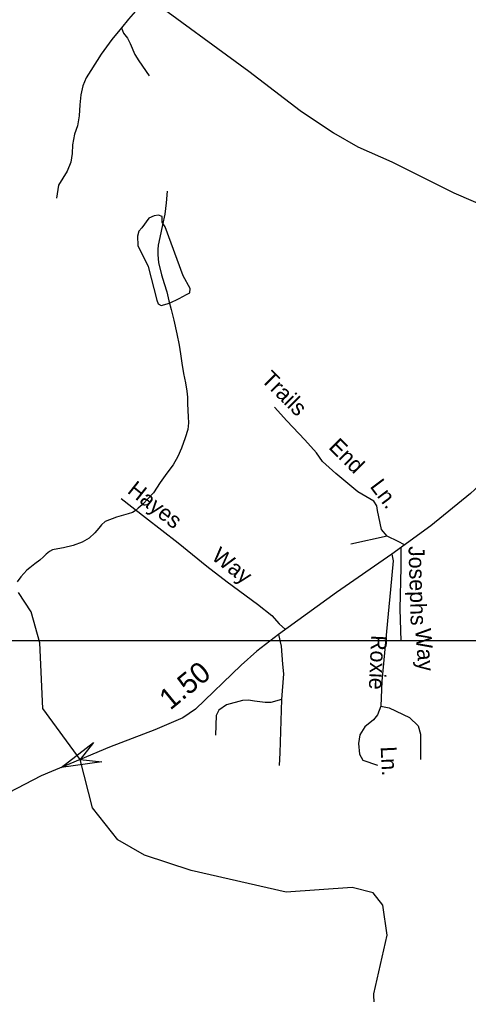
# Model space of a CAD drawing. Extents: x 2126262 to 2293712, y 749403 to 919119.
# Drawn here: x 2151173 to 2153845, y 850777 to 856580 of the extents above; entities that cross this region are included whole.
import ezdxf

# ---------------------------------------------------------------- set-up
doc = ezdxf.new("R2010")
doc.units = 0
for name, color, linetype in [('Exist Hydrographic Creek Single Shore', 7, 'Continuous'), ('Exist Hydrographic Misc Water Feature', 7, 'Continuous'), ('Exist Hydrographic Pond Under 1500 Sq Ft', 7, 'Continuous'), ('Exist Road Non-System Type 51', 7, 'Continuous'), ('Exist Road Non-System Type 51 Label', 7, 'Continuous'), ('Exist Road Secondary Mileage Hundredths English Label', 7, 'Continuous'), ('Exist Road Secondary Structure Standard Bridge Attributed CELL', 7, 'Continuous'), ('Exist Road Secondary Type 51 Attributed', 7, 'Continuous'), ('Map Preparation Inset Cut Line', 7, 'Continuous')]:
    doc.layers.add(name, color=color, linetype=linetype)

msp = doc.modelspace()

# ---------------------------------------------------------------- linework, layer by layer
at = {"layer": 'Exist Hydrographic Creek Single Shore'}
msp.add_lwpolyline([(2153822.1, 849650.3), (2153702.5, 849735.7), (2153585.4, 849875.9), (2153441.5, 850266.1), (2153289.5, 850548.1), (2153280.5, 850781.2), (2153361.5, 851130.6), (2153335.5, 851308.2), (2153276.4, 851381.6), (2153151.5, 851413.7), (2152760.5, 851385.7), (2152193.5, 851515.5), (2151917.5, 851606.5), (2151758.4, 851698.4), (2151607.5, 851888.5), (2151532.8, 852175.6), (2151312.4, 852478.6), (2151294.4, 852869.4), (2151242.5, 853054.1), (2151167.4, 853170.6)], dxfattribs=at)
at = {"layer": 'Exist Hydrographic Misc Water Feature'}
msp.add_lwpolyline([(2152051.8, 855558.6), (2152046.2, 855488.6), (2152036.6, 855420.6), (2152023, 855358.5), (2152007.5, 855282.4), (2151997.8, 855236.5), (2151995.8, 855210.5), (2151996, 855178.4), (2152000.3, 855134.4), (2152018.7, 855060.6), (2152033.1, 855008.7), (2152049.3, 854958.8), (2152061.6, 854904.9), (2152075.7, 854853), (2152090.3, 854791.1), (2152108.6, 854709.2), (2152123.1, 854641.2), (2152131.3, 854589.3), (2152139.5, 854535.4), (2152148.1, 854473.5), (2152160.2, 854417.5), (2152168.6, 854367.5), (2152172.7, 854331.6), (2152173.1, 854293.6), (2152175.4, 854253.6), (2152177.2, 854215.7), (2152177.7, 854179.7), (2152173.8, 854139.7), (2152158, 854089.6), (2152136.6, 854029.5), (2152114.9, 853979.4), (2152087, 853929.3), (2152049.3, 853879), (2152009.5, 853824.8), (2151970.1, 853762.6), (2151940, 853730.5), (2151902.3, 853692.3), (2151878.5, 853672.1), (2151860.6, 853656), (2151844.7, 853645.9), (2151818.8, 853637.8), (2151750.7, 853617.4), (2151683.1, 853593), (2151661.1, 853572.9), (2151645.3, 853552.8), (2151621.4, 853524.7), (2151587.5, 853492.5), (2151545.9, 853468.3), (2151491.8, 853450), (2151434.1, 853435.7), (2151400.1, 853429.5), (2151370, 853423.3), (2151352.1, 853413.2), (2151332.2, 853397.1), (2151316.2, 853381), (2151294.3, 853362.8), (2151264.6, 853340.8), (2151234.6, 853316.6), (2151216.8, 853302.5), (2151181.1, 853262.3), (2151159, 853232.2)], dxfattribs=at)
at = {"layer": 'Exist Hydrographic Pond Under 1500 Sq Ft'}
msp.add_lwpolyline([(2152065.2, 854891.8), (2152122.9, 854919.2), (2152167.3, 854942.7), (2152185.5, 854953.1), (2152188.1, 854979.2), (2152146.1, 855055.3), (2152040, 855346.2), (2152021.2, 855373.2), (2152021.2, 855407.2), (2152000.4, 855415), (2151974.3, 855412.4), (2151943, 855396.7), (2151901.3, 855339.3), (2151883, 855321.1), (2151875.2, 855289.7), (2151876.6, 855235.8), (2151937.8, 855109.7), (2151989.1, 854908.8), (2151997.8, 854887.9), (2152016, 854877.5), (2152065.2, 854891.8)], dxfattribs=at)
at = {"layer": 'Exist Road Non-System Type 51'}
msp.add_line((2153359.8, 853505.1), (2153143.6, 853457.6), dxfattribs=at)
for points in [[(2151924, 856722.6), (2151891.2, 856660.5), (2151821.5, 856582.3), (2151779, 856529.9)], [(2151779, 856529.9), (2151721.8, 856461.5), (2151659, 856373.6), (2151596.2, 856277.3), (2151569.1, 856233.3), (2151549.5, 856184.5), (2151538.4, 856131.4), (2151531.4, 856071.4), (2151528.6, 856007.2), (2151518.8, 855947.1), (2151499.3, 855898.3), (2151488.9, 855834.8), (2151486.1, 855783.1), (2151479.1, 855731.5), (2151456.8, 855677), (2151405.2, 855594.7), (2151392.6, 855516.5)], [(2151779, 856529.9), (2151791.5, 856499.2), (2151815.2, 856468.5), (2151832, 856436.4), (2151859.9, 856372.2), (2151882.2, 856333.1), (2151944.9, 856245.2)], [(2153281, 853712.3), (2153186.6, 853769.4), (2153055, 853877), (2152976, 853949.5), (2152940.9, 854000), (2152870.7, 854079), (2152763.2, 854191), (2152690.8, 854272.2)], [(2151777.1, 853729.9), (2151922, 853615.7), (2152117.2, 853464.3), (2152288.4, 853326), (2152409, 853233.7), (2152589, 853099.8), (2152674.5, 853031.8), (2152718.4, 852983.5), (2152755.3, 852949.4)], [(2153359.8, 853505.1), (2153326.3, 853545.5), (2153304, 853658.6), (2153299.8, 853685.1), (2153281, 853712.3)], [(2153463.7, 853453.3), (2153425.4, 853472.9), (2153359.8, 853505.1)], [(2153442.1, 853434.5), (2153441.4, 853318.7), (2153435.8, 853073), (2153441.4, 852880.4)], [(2153389.1, 853398.2), (2153396.1, 853357.2), (2153380.7, 853188.3), (2153366.8, 853043.1), (2153329.1, 852642.4), (2153322.1, 852493)], [(2152714.4, 852919.9), (2152729.2, 852850), (2152737.6, 852742.5), (2152743.2, 852685.3), (2152731.6, 852533.5)], [(2152731.6, 852533.5), (2152668.2, 852514.5), (2152634.5, 852514.5), (2152571.2, 852522.9), (2152535.3, 852529.3), (2152499.4, 852527.2), (2152404.4, 852501.8), (2152358, 852470.1), (2152343.2, 852438.5), (2152339, 852320.2)], [(2152731.6, 852533.5), (2152721, 852214.6), (2152717.8, 852140.7)], [(2153322.1, 852493), (2153303.3, 852442), (2153279.6, 852411.3), (2153228, 852370.8), (2153198.7, 852323.4), (2153190.3, 852270.3), (2153195.9, 852207.5), (2153215.4, 852171.2), (2153303.3, 852141.9)], [(2153322.1, 852493), (2153371.7, 852483.9), (2153493, 852426.7), (2153544.6, 852376.4), (2153558.6, 852326.2), (2153558.6, 852175.4)]]:
    msp.add_lwpolyline(points, dxfattribs=at)
at = {"layer": 'Exist Road Secondary Structure Standard Bridge Attributed CELL'}
msp.add_lwpolyline([(2151661.9, 852160.9), (2151420.2, 852128.9), (2151613.5, 852277.5), (2151532.8, 852175.6)], close=True, dxfattribs=at)
at = {"layer": 'Exist Road Secondary Type 51 Attributed'}
for points in [[(2150188.9, 858193.3), (2150274.9, 858096.8), (2150349.6, 858018.9), (2150583.7, 857802.5), (2151087.9, 857420.7), (2151271.3, 857274.9), (2151434.5, 857122.7), (2151624.2, 856958), (2151924, 856722.6), (2152538.4, 856272.4), (2152843.8, 856039.3), (2153041.9, 855905.3), (2153187, 855821.5), (2153387.8, 855732.2), (2153757.4, 855549.3), (2153974.3, 855455.1), (2154212.8, 855312.7), (2154426.2, 855154.9), (2154902.5, 854778.7)], [(2154474.2, 854711.8), (2154429.6, 854678.3), (2154372.4, 854611.3), (2154267.1, 854427.7), (2154100.4, 854101.7), (2153998.6, 853920.3), (2153934.4, 853830.9), (2153856.3, 853758.3), (2153619.9, 853566.4), (2153389.1, 853398.2), (2153059.6, 853169.1), (2152714.4, 852919.9), (2152585.7, 852820.5), (2152492.3, 852738.1), (2152220.6, 852474.8), (2152144.6, 852423.8), (2151978, 852351.8), (2151707.4, 852248.5), (2151532.8, 852175.6)], [(2151532.8, 852175.6), (2151300.8, 852078.7), (2151106.9, 851976.8), (2150968.8, 851884.7), (2150852, 851781.9), (2150760, 851688.4), (2150681.9, 851601.9), (2150601, 851498.6), (2150523.1, 851357.3), (2150472.9, 851251.2), (2150408.8, 851075.4), (2150339.2, 850897.5), (2150258.5, 850744.4), (2150180.4, 850621.5), (2150082.8, 850507.1), (2149968.4, 850403.8), (2149890.3, 850350.7), (2149784.9, 850287.4), (2149637.1, 850220.4), (2149500.4, 850178.5), (2149313.7, 850159.1), (2148535.9, 850171.2)]]:
    msp.add_lwpolyline(points, dxfattribs=at)
at = {"layer": 'Map Preparation Inset Cut Line'}
msp.add_lwpolyline([(2133630.5, 852884.6), (2189691.2, 852884.6), (2189691.2, 811054.9), (2164878.1, 811054.9), (2133665.4, 826054.8)], close=True, dxfattribs=at)

# ---------------------------------------------------------------- texts
at = {"layer": 'Exist Road Non-System Type 51 Label'}
for s, rotation, p in [('Trails', 314.9723, (2152605.9, 854432)), ('End', 314.9723, (2153007.5, 854030.1)), ('Hayes', 321.75538, (2151809.2, 853766.4)), ('Ln.', 306.84344, (2153254.6, 853800.4)), ('Way', 321.75538, (2152309.4, 853372.1)), ('Josephs', 271.70842, (2153487.4, 853445)), ('Way', 274.76022, (2153526.7, 852951.5)), ('Roxie', 267.42255, (2153266.2, 852917.5)), ('Ln.', 272.66083, (2153322, 852251.8))]:
    msp.add_text(s, height=95, rotation=rotation, dxfattribs=at).set_placement(p)
at = {"layer": 'Exist Road Secondary Mileage Hundredths English Label'}
msp.add_text('1.50', height=125, rotation=39.4332, dxfattribs=at).set_placement((2152069.8, 852465.6))

doc.saveas('drawing.dxf')
